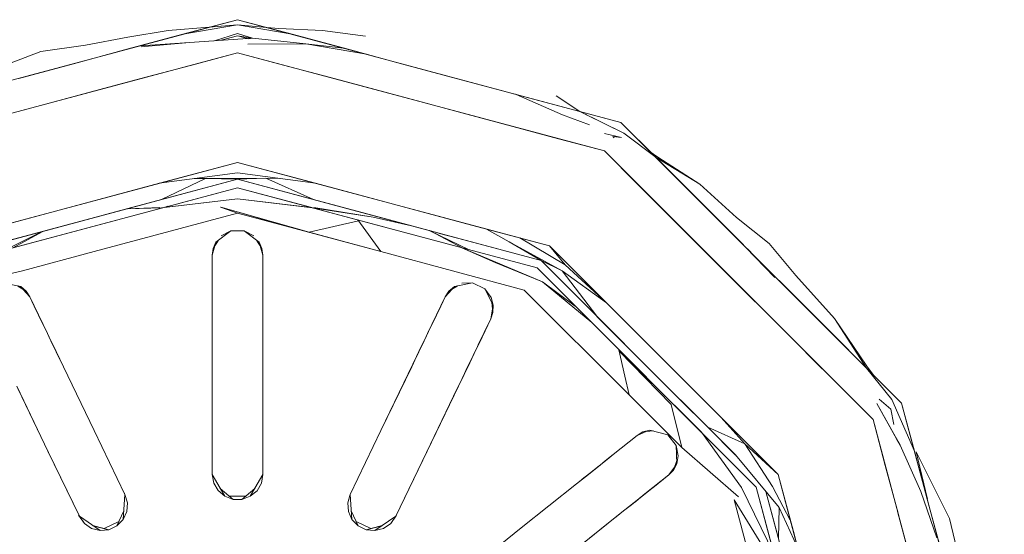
# Model space of a CAD drawing. Header units: millimetres. Extents: x 2 to 902, y -447 to 199.
# Tile 917 of 1056: x 69.4293 to 69.546, y 146.4544 to 146.5154. Entities that reach past the tile are written whole.
import ezdxf

# ---------------------------------------------------------------- set-up
doc = ezdxf.new("R2010")
doc.units = ezdxf.units.MM
doc.header["$MEASUREMENT"] = 0
doc.layers.add('IFC-Elemento de mobília-Contorno', color=152, linetype='Continuous', lineweight=5)

msp = doc.modelspace()

# ---------------------------------------------------------------- linework, layer by layer
at = {"layer": 'IFC-Elemento de mobília-Contorno', "color": 7, "lineweight": 5}
for p, q in [((69.40964, 146.50323), (69.45509, 146.51541)), ((69.40964, 146.50323), (69.45509, 146.51541)), ((69.44687, 146.51412), (69.45174, 146.51452)), ((69.4486, 146.51368), (69.45509, 146.51479)), ((69.44861, 146.51368), (69.45509, 146.51541)), ((69.44861, 146.51368), (69.45509, 146.51541)), ((69.45173, 146.51452), (69.45509, 146.51479)), ((69.45509, 146.51541), (69.46158, 146.51368)), ((69.45509, 146.51541), (69.50055, 146.50323)), ((69.45509, 146.51541), (69.46158, 146.51368)), ((69.45509, 146.51541), (69.50055, 146.50323)), ((69.45509, 146.51479), (69.46158, 146.51368)), ((69.45509, 146.51479), (69.45856, 146.51449)), ((69.45509, 146.51479), (69.46158, 146.51368)), ((69.45856, 146.51449), (69.45999, 146.51436)), ((69.43707, 146.5124), (69.4421, 146.51333)), ((69.4421, 146.51333), (69.44687, 146.51412)), ((69.44213, 146.51194), (69.44861, 146.51368)), ((69.44213, 146.51194), (69.44861, 146.51368)), ((69.45235, 146.51292), (69.45509, 146.51378)), ((69.45235, 146.51292), (69.45509, 146.51378)), ((69.45314, 146.51298), (69.45509, 146.5135)), ((69.45314, 146.51298), (69.45509, 146.5135)), ((69.45314, 146.51297), (69.45509, 146.5135)), ((69.45314, 146.51297), (69.45509, 146.5135)), ((69.45509, 146.51378), (69.45688, 146.51323)), ((69.45509, 146.51378), (69.45688, 146.51323)), ((69.45509, 146.5135), (69.45626, 146.51319)), ((69.45509, 146.5135), (69.45626, 146.51319)), ((69.45509, 146.5135), (69.45626, 146.51319)), ((69.45509, 146.5135), (69.45626, 146.51319)), ((69.45509, 146.5135), (69.45686, 146.51323)), ((69.45999, 146.51436), (69.46517, 146.51412)), ((69.46158, 146.51368), (69.46806, 146.51194)), ((69.46158, 146.51368), (69.46806, 146.51194)), ((69.46517, 146.51412), (69.47025, 146.51346)), ((69.43179, 146.51164), (69.43707, 146.5124)), ((69.44359, 146.51233), (69.4494, 146.51273)), ((69.44359, 146.51233), (69.4494, 146.51273)), ((69.44365, 146.51219), (69.4494, 146.51273)), ((69.44365, 146.51219), (69.4494, 146.51273)), ((69.4494, 146.51273), (69.45686, 146.51323)), ((69.4494, 146.51273), (69.45687, 146.51323)), ((69.45631, 146.51251), (69.46321, 146.51254)), ((69.45631, 146.51252), (69.46321, 146.51254)), ((69.45641, 146.51315), (69.45686, 146.51323)), ((69.45686, 146.51323), (69.46321, 146.51254)), ((69.45688, 146.51323), (69.46321, 146.51254)), ((69.46321, 146.51254), (69.47039, 146.51131)), ((69.46321, 146.51254), (69.46771, 146.51204)), ((69.46321, 146.51254), (69.47039, 146.51131)), ((69.46321, 146.51254), (69.46771, 146.51203)), ((69.4116, 146.49985), (69.45509, 146.5115)), ((69.4116, 146.49985), (69.45509, 146.5115)), ((69.42391, 146.50868), (69.43179, 146.51164)), ((69.43565, 146.5102), (69.44213, 146.51194)), ((69.43565, 146.5102), (69.44213, 146.51194)), ((69.44966, 146.51004), (69.45509, 146.5115)), ((69.44966, 146.51004), (69.45509, 146.5115)), ((69.45509, 146.5115), (69.49859, 146.49985)), ((69.45509, 146.5115), (69.46053, 146.51004)), ((69.45509, 146.5115), (69.49859, 146.49985)), ((69.45509, 146.5115), (69.46053, 146.51004)), ((69.46806, 146.51194), (69.47454, 146.5102)), ((69.46806, 146.51194), (69.47454, 146.5102)), ((69.42917, 146.50846), (69.43565, 146.5102)), ((69.42917, 146.50846), (69.43565, 146.5102)), ((69.44422, 146.50859), (69.44966, 146.51004)), ((69.44422, 146.50859), (69.44966, 146.51004)), ((69.46053, 146.51004), (69.46597, 146.50859)), ((69.46053, 146.51004), (69.46597, 146.50859)), ((69.47454, 146.5102), (69.48102, 146.50846)), ((69.47454, 146.5102), (69.48102, 146.50846)), ((69.43878, 146.50713), (69.44422, 146.50859)), ((69.43878, 146.50713), (69.44422, 146.50859)), ((69.46597, 146.50859), (69.47141, 146.50713)), ((69.46597, 146.50859), (69.47141, 146.50713)), ((69.48102, 146.50846), (69.4859, 146.50715)), ((69.48102, 146.50846), (69.4859, 146.50715)), ((69.43334, 146.50568), (69.43878, 146.50713)), ((69.43334, 146.50568), (69.43878, 146.50713)), ((69.47141, 146.50713), (69.47685, 146.50568)), ((69.47141, 146.50713), (69.47685, 146.50568)), ((69.4859, 146.50715), (69.49078, 146.50584)), ((69.4859, 146.50715), (69.49078, 146.50584)), ((69.48809, 146.50657), (69.48832, 146.50647)), ((69.48809, 146.50657), (69.48832, 146.50647)), ((69.48813, 146.50656), (69.49362, 146.50412)), ((69.48813, 146.50655), (69.49362, 146.50412)), ((69.49288, 146.50638), (69.49566, 146.50454)), ((69.4279, 146.50421), (69.43334, 146.50568)), ((69.4279, 146.50421), (69.43334, 146.50568)), ((69.47685, 146.50568), (69.48228, 146.50421)), ((69.47685, 146.50568), (69.48228, 146.50421)), ((69.49078, 146.50584), (69.49566, 146.50454)), ((69.49078, 146.50584), (69.49566, 146.50454)), ((69.48228, 146.50421), (69.48772, 146.50276)), ((69.48228, 146.50421), (69.48772, 146.50276)), ((69.49362, 146.50412), (69.49681, 146.50295)), ((69.49362, 146.50412), (69.49681, 146.50295)), ((69.49566, 146.50454), (69.50091, 146.50195)), ((69.49566, 146.50454), (69.49647, 146.50412)), ((69.49566, 146.50454), (69.50055, 146.50323)), ((69.49566, 146.50454), (69.50091, 146.50195)), ((69.49566, 146.50454), (69.49647, 146.50412)), ((69.49566, 146.50454), (69.50055, 146.50323)), ((69.49633, 146.5042), (69.49647, 146.50412)), ((69.49633, 146.5042), (69.49647, 146.50412)), ((69.49647, 146.50412), (69.50091, 146.50195)), ((69.49647, 146.50412), (69.50091, 146.50195)), ((69.48772, 146.50276), (69.49316, 146.5013)), ((69.48772, 146.50276), (69.49316, 146.5013)), ((69.50055, 146.50323), (69.50471, 146.49907)), ((69.50055, 146.50323), (69.53382, 146.46996)), ((69.50055, 146.50323), (69.50471, 146.49907)), ((69.50055, 146.50323), (69.53382, 146.46996)), ((69.49859, 146.50194), (69.50061, 146.50144)), ((69.49859, 146.50194), (69.50061, 146.50144)), ((69.50091, 146.50195), (69.50471, 146.49907)), ((69.50091, 146.50195), (69.50471, 146.49907)), ((69.49316, 146.5013), (69.49859, 146.49985)), ((69.49316, 146.5013), (69.49859, 146.49985)), ((69.49959, 146.50158), (69.50061, 146.50144)), ((69.49959, 146.50158), (69.50061, 146.50144)), ((69.49959, 146.50158), (69.49975, 146.50142)), ((69.49859, 146.49985), (69.50257, 146.49586)), ((69.49859, 146.49985), (69.53044, 146.468)), ((69.49859, 146.49985), (69.53044, 146.468)), ((69.49859, 146.49985), (69.50257, 146.49586)), ((69.50401, 146.49976), (69.50494, 146.49911)), ((69.4181, 146.48859), (69.45509, 146.4985)), ((69.44584, 146.49602), (69.45509, 146.4985)), ((69.44584, 146.49602), (69.45509, 146.4985)), ((69.44769, 146.49652), (69.45509, 146.4985)), ((69.45509, 146.4985), (69.46435, 146.49602)), ((69.45509, 146.4985), (69.49209, 146.48859)), ((69.45509, 146.4985), (69.46435, 146.49602)), ((69.45509, 146.4985), (69.49209, 146.48859)), ((69.50471, 146.49907), (69.50991, 146.49593)), ((69.50471, 146.49907), (69.50887, 146.49492)), ((69.50471, 146.49907), (69.50991, 146.49593)), ((69.50471, 146.49907), (69.50887, 146.49492)), ((69.50494, 146.49911), (69.50991, 146.49593)), ((69.44582, 146.49602), (69.45509, 146.49725)), ((69.44582, 146.49602), (69.45509, 146.49725)), ((69.45509, 146.49725), (69.46435, 146.49602)), ((69.45509, 146.49725), (69.46435, 146.49602)), ((69.4181, 146.48859), (69.44769, 146.49652)), ((69.4366, 146.49355), (69.44584, 146.49602)), ((69.4366, 146.49355), (69.44584, 146.49602)), ((69.44143, 146.49285), (69.45509, 146.4965)), ((69.44143, 146.49285), (69.45509, 146.4965)), ((69.44609, 146.49409), (69.45128, 146.4966)), ((69.44609, 146.49409), (69.45509, 146.4965)), ((69.44609, 146.49409), (69.45509, 146.4965)), ((69.44995, 146.49657), (69.45128, 146.4966)), ((69.44995, 146.49657), (69.45128, 146.4966)), ((69.45128, 146.4966), (69.45843, 146.49663)), ((69.45128, 146.4966), (69.45843, 146.49663)), ((69.45128, 146.4966), (69.45509, 146.4965)), ((69.45128, 146.4966), (69.45509, 146.4965)), ((69.45509, 146.4965), (69.45843, 146.49663)), ((69.45509, 146.4965), (69.45843, 146.49663)), ((69.45509, 146.4965), (69.46876, 146.49285)), ((69.45509, 146.4965), (69.4641, 146.49409)), ((69.45509, 146.4965), (69.46876, 146.49285)), ((69.45509, 146.4965), (69.4641, 146.49409)), ((69.45843, 146.49663), (69.46012, 146.49659)), ((69.45843, 146.49663), (69.46012, 146.49658)), ((69.45843, 146.49663), (69.4641, 146.49409)), ((69.46435, 146.49602), (69.47359, 146.49355)), ((69.46435, 146.49602), (69.47359, 146.49355)), ((69.50257, 146.49586), (69.50656, 146.49189)), ((69.50257, 146.49586), (69.50656, 146.49189)), ((69.50991, 146.49593), (69.51425, 146.49196)), ((69.41959, 146.48599), (69.45509, 146.4955)), ((69.41959, 146.48599), (69.45509, 146.4955)), ((69.44622, 146.49312), (69.45509, 146.4955)), ((69.44622, 146.49312), (69.45509, 146.4955)), ((69.45509, 146.4955), (69.46389, 146.49314)), ((69.45509, 146.4955), (69.4906, 146.48599)), ((69.45509, 146.4955), (69.46397, 146.49312)), ((69.45509, 146.4955), (69.4906, 146.48599)), ((69.50887, 146.49492), (69.51303, 146.49076)), ((69.50887, 146.49492), (69.51303, 146.49076)), ((69.42734, 146.49107), (69.4366, 146.49355)), ((69.42734, 146.49107), (69.4366, 146.49355)), ((69.43709, 146.49168), (69.44609, 146.49409)), ((69.43709, 146.49168), (69.44609, 146.49409)), ((69.44606, 146.4931), (69.45509, 146.49417)), ((69.44641, 146.49314), (69.45509, 146.49417)), ((69.45509, 146.49417), (69.46378, 146.49314)), ((69.45509, 146.49417), (69.46397, 146.49312)), ((69.4641, 146.49409), (69.4731, 146.49168)), ((69.4641, 146.49409), (69.4731, 146.49168)), ((69.46598, 146.49359), (69.49109, 146.48686)), ((69.46598, 146.49359), (69.49109, 146.48686)), ((69.47359, 146.49355), (69.48285, 146.49107)), ((69.47359, 146.49355), (69.48285, 146.49107)), ((69.4191, 146.48686), (69.4431, 146.49329)), ((69.4191, 146.48686), (69.4431, 146.49329)), ((69.4191, 146.48686), (69.44143, 146.49285)), ((69.4191, 146.48686), (69.44143, 146.49285)), ((69.43734, 146.49075), (69.44653, 146.4932)), ((69.43734, 146.49075), (69.44622, 146.49312)), ((69.4381, 146.48793), (69.45509, 146.49248)), ((69.4381, 146.48793), (69.45509, 146.49248)), ((69.44199, 146.49299), (69.44622, 146.49312)), ((69.44203, 146.493), (69.44587, 146.49314)), ((69.44612, 146.49312), (69.44622, 146.49312)), ((69.44649, 146.4932), (69.44653, 146.4932)), ((69.44649, 146.4932), (69.44653, 146.4932)), ((69.44651, 146.4932), (69.44682, 146.49329)), ((69.44651, 146.4932), (69.44682, 146.49329)), ((69.45307, 146.49319), (69.45509, 146.49248)), ((69.45312, 146.49317), (69.46359, 146.49021)), ((69.45312, 146.49317), (69.46364, 146.4902)), ((69.4532, 146.49314), (69.45509, 146.49248)), ((69.45509, 146.49248), (69.47209, 146.48793)), ((69.45509, 146.49248), (69.46359, 146.49021)), ((69.45509, 146.49248), (69.47209, 146.48793)), ((69.45509, 146.49248), (69.46359, 146.49021)), ((69.46366, 146.4932), (69.46369, 146.4932)), ((69.46366, 146.4932), (69.47285, 146.49075)), ((69.46366, 146.4932), (69.46369, 146.4932)), ((69.46397, 146.49312), (69.47285, 146.49075)), ((69.46397, 146.49312), (69.47117, 146.49199)), ((69.46413, 146.49315), (69.47117, 146.49199)), ((69.46876, 146.49285), (69.49109, 146.48686)), ((69.46876, 146.49285), (69.49109, 146.48686)), ((69.4191, 146.48686), (69.43709, 146.49168)), ((69.4281, 146.48927), (69.43709, 146.49168)), ((69.4281, 146.48927), (69.43709, 146.49168)), ((69.46359, 146.49021), (69.46945, 146.49157)), ((69.46937, 146.49167), (69.47209, 146.48793)), ((69.47117, 146.49199), (69.47573, 146.49098)), ((69.47117, 146.49199), (69.47573, 146.49097)), ((69.4731, 146.49168), (69.48209, 146.48927)), ((69.4731, 146.49168), (69.48209, 146.48927)), ((69.50656, 146.49189), (69.51054, 146.4879)), ((69.50656, 146.49189), (69.51054, 146.4879)), ((69.51425, 146.49196), (69.51814, 146.48889)), ((69.42749, 146.4881), (69.43186, 146.49028)), ((69.42847, 146.48836), (69.43734, 146.49075)), ((69.42847, 146.48836), (69.43734, 146.49075)), ((69.42847, 146.48836), (69.43201, 146.49032)), ((69.45253, 146.48906), (69.45429, 146.49039)), ((69.45253, 146.48906), (69.45429, 146.49039)), ((69.45316, 146.4898), (69.45429, 146.49039)), ((69.45316, 146.4898), (69.45429, 146.49039)), ((69.45429, 146.49039), (69.4559, 146.49039)), ((69.4559, 146.49039), (69.45766, 146.48906)), ((69.4559, 146.49039), (69.45703, 146.4898)), ((69.4559, 146.49039), (69.45703, 146.4898)), ((69.4559, 146.49039), (69.45766, 146.48906)), ((69.46359, 146.49021), (69.47209, 146.48793)), ((69.46359, 146.49021), (69.47209, 146.48793)), ((69.47285, 146.49075), (69.48172, 146.48836)), ((69.47285, 146.49075), (69.48172, 146.48836)), ((69.47785, 146.49041), (69.48172, 146.48836)), ((69.4779, 146.49039), (69.48249, 146.48816)), ((69.47905, 146.49008), (69.48209, 146.48927)), ((69.48285, 146.49107), (69.49209, 146.48859)), ((69.48285, 146.49107), (69.49209, 146.48859)), ((69.48461, 146.49059), (69.4873, 146.48909)), ((69.51303, 146.49076), (69.51719, 146.4866)), ((69.51303, 146.49076), (69.51719, 146.4866)), ((69.4522, 146.48829), (69.45284, 146.48929)), ((69.4522, 146.48829), (69.45284, 146.48929)), ((69.4522, 146.48829), (69.45253, 146.48906)), ((69.4522, 146.48829), (69.45253, 146.48906)), ((69.45735, 146.48929), (69.45799, 146.48829)), ((69.45735, 146.48929), (69.45799, 146.48829)), ((69.45766, 146.48906), (69.45799, 146.48829)), ((69.45766, 146.48906), (69.45799, 146.48829)), ((69.48209, 146.48927), (69.49109, 146.48686)), ((69.48209, 146.48927), (69.49109, 146.48686)), ((69.48209, 146.48927), (69.49109, 146.48686)), ((69.4873, 146.48909), (69.49109, 146.48686)), ((69.4873, 146.48909), (69.49358, 146.48566)), ((69.4873, 146.48909), (69.49358, 146.48566)), ((69.4873, 146.48909), (69.49109, 146.48686)), ((69.48855, 146.48954), (69.49393, 146.48634)), ((69.48855, 146.48954), (69.49393, 146.48634)), ((69.51814, 146.48889), (69.52129, 146.48507)), ((69.4296, 146.48566), (69.4381, 146.48793)), ((69.4296, 146.48566), (69.4381, 146.48793)), ((69.45209, 146.4875), (69.4524, 146.48861)), ((69.45209, 146.4875), (69.4524, 146.48861)), ((69.45209, 146.4875), (69.4522, 146.48829)), ((69.45209, 146.4875), (69.4522, 146.48829)), ((69.45779, 146.48861), (69.4581, 146.4875)), ((69.45779, 146.48861), (69.4581, 146.4875)), ((69.45799, 146.48829), (69.4581, 146.4875)), ((69.45799, 146.48829), (69.4581, 146.4875)), ((69.47209, 146.48793), (69.48059, 146.48566)), ((69.47209, 146.48793), (69.48059, 146.48566)), ((69.48168, 146.48837), (69.49126, 146.48433)), ((69.48168, 146.48837), (69.49126, 146.48433)), ((69.48169, 146.48837), (69.48564, 146.48663)), ((69.48169, 146.48837), (69.48564, 146.48663)), ((69.48172, 146.48836), (69.4906, 146.48599)), ((69.48172, 146.48836), (69.4906, 146.48599)), ((69.49209, 146.48859), (69.51918, 146.4615)), ((69.49209, 146.48859), (69.49887, 146.48182)), ((69.49209, 146.48859), (69.51918, 146.4615)), ((69.49209, 146.48859), (69.49887, 146.48182)), ((69.49209, 146.48859), (69.49393, 146.48634)), ((69.51054, 146.4879), (69.51452, 146.48392)), ((69.51054, 146.4879), (69.51452, 146.48392)), ((69.51533, 146.48845), (69.5188, 146.48486)), ((69.51554, 146.48824), (69.5188, 146.48486)), ((69.45209, 146.48266), (69.45209, 146.4875)), ((69.45209, 146.48508), (69.45209, 146.4875)), ((69.45209, 146.48508), (69.45209, 146.4875)), ((69.45209, 146.48266), (69.45209, 146.4875)), ((69.4581, 146.48266), (69.4581, 146.4875)), ((69.4581, 146.48508), (69.4581, 146.4875)), ((69.4581, 146.48508), (69.4581, 146.4875)), ((69.4581, 146.48266), (69.4581, 146.4875)), ((69.48451, 146.48718), (69.48564, 146.48663)), ((69.48451, 146.48718), (69.48564, 146.48663)), ((69.48564, 146.48663), (69.49126, 146.48433)), ((69.48564, 146.48663), (69.49126, 146.48433)), ((69.49109, 146.48686), (69.49358, 146.48566)), ((69.49109, 146.48686), (69.50427, 146.47368)), ((69.49109, 146.48686), (69.49769, 146.48027)), ((69.49109, 146.48686), (69.49358, 146.48566)), ((69.49109, 146.48686), (69.50427, 146.47368)), ((69.49109, 146.48686), (69.49769, 146.48027)), ((69.51719, 146.4866), (69.52135, 146.48244)), ((69.51719, 146.4866), (69.52135, 146.48244)), ((69.41958, 146.48325), (69.4296, 146.48566)), ((69.41958, 146.48325), (69.4296, 146.48566)), ((69.48059, 146.48566), (69.48909, 146.48337)), ((69.48059, 146.48566), (69.48909, 146.48337)), ((69.4906, 146.48599), (69.51658, 146.46)), ((69.4906, 146.48599), (69.51658, 146.46)), ((69.49358, 146.48566), (69.49885, 146.48183)), ((69.49358, 146.48566), (69.4977, 146.48026)), ((69.49393, 146.48634), (69.49887, 146.48182)), ((69.49393, 146.48634), (69.49887, 146.48182)), ((69.42723, 146.48421), (69.42939, 146.48377)), ((69.42723, 146.48421), (69.42939, 146.48377)), ((69.4808, 146.48377), (69.48295, 146.48421)), ((69.4808, 146.48377), (69.48295, 146.48421)), ((69.48168, 146.48417), (69.48295, 146.48421)), ((69.48295, 146.48421), (69.48441, 146.48351)), ((69.48295, 146.48421), (69.48441, 146.48351)), ((69.49126, 146.48433), (69.49709, 146.4795)), ((69.49126, 146.48433), (69.49709, 146.4795)), ((69.49126, 146.48433), (69.49511, 146.48147)), ((69.52129, 146.48507), (69.52588, 146.48001)), ((69.42903, 146.48385), (69.43003, 146.48323)), ((69.42903, 146.48384), (69.43003, 146.48323)), ((69.42939, 146.48377), (69.43003, 146.48323)), ((69.42939, 146.48377), (69.43003, 146.48323)), ((69.42969, 146.48343), (69.43046, 146.48256)), ((69.42969, 146.48343), (69.43046, 146.48256)), ((69.43003, 146.48323), (69.43046, 146.48256)), ((69.43003, 146.48323), (69.43046, 146.48256)), ((69.45209, 146.48171), (69.45209, 146.48295)), ((69.45209, 146.48171), (69.45209, 146.48295)), ((69.47973, 146.48256), (69.4805, 146.48343)), ((69.47973, 146.48256), (69.4805, 146.48343)), ((69.47973, 146.48256), (69.48016, 146.48323)), ((69.47973, 146.48256), (69.48016, 146.48323)), ((69.48016, 146.48323), (69.48116, 146.48385)), ((69.48016, 146.48323), (69.48116, 146.48384)), ((69.48016, 146.48323), (69.4808, 146.48377)), ((69.48016, 146.48323), (69.4808, 146.48377)), ((69.48441, 146.48352), (69.48541, 146.48156)), ((69.48441, 146.48352), (69.48541, 146.48156)), ((69.48441, 146.48351), (69.48517, 146.48249)), ((69.48441, 146.48351), (69.48517, 146.48249)), ((69.48909, 146.48337), (69.50153, 146.47093)), ((69.48909, 146.48337), (69.50153, 146.47093)), ((69.51452, 146.48392), (69.5185, 146.47995)), ((69.51452, 146.48392), (69.5185, 146.47995)), ((69.43046, 146.48256), (69.43151, 146.48038)), ((69.43046, 146.48256), (69.43256, 146.4782)), ((69.43046, 146.48256), (69.43158, 146.48024)), ((69.43046, 146.48256), (69.43124, 146.48094)), ((69.43046, 146.48256), (69.43256, 146.4782)), ((69.43046, 146.48256), (69.43151, 146.48038)), ((69.43046, 146.48256), (69.43244, 146.47846)), ((69.43046, 146.48256), (69.43158, 146.48024)), ((69.43046, 146.48256), (69.43124, 146.48094)), ((69.45209, 146.48187), (69.45209, 146.48266)), ((69.45209, 146.48187), (69.45209, 146.48266)), ((69.45209, 146.48085), (69.45209, 146.48187)), ((69.45209, 146.48085), (69.45209, 146.48187)), ((69.4581, 146.48187), (69.4581, 146.48266)), ((69.4581, 146.48187), (69.4581, 146.48266)), ((69.4581, 146.48085), (69.4581, 146.48187)), ((69.4581, 146.48085), (69.4581, 146.48187)), ((69.47762, 146.4782), (69.47973, 146.48256)), ((69.47762, 146.4782), (69.47973, 146.48256)), ((69.47816, 146.47932), (69.47973, 146.48256)), ((69.47816, 146.47932), (69.47973, 146.48256)), ((69.47868, 146.48038), (69.47973, 146.48256)), ((69.47868, 146.48038), (69.47973, 146.48256)), ((69.47895, 146.48094), (69.47973, 146.48256)), ((69.47895, 146.48094), (69.47973, 146.48256)), ((69.48517, 146.48249), (69.48541, 146.48156)), ((69.48517, 146.48249), (69.48541, 146.48156)), ((69.48523, 146.48191), (69.48538, 146.48071)), ((69.48523, 146.48191), (69.48538, 146.48071)), ((69.49887, 146.48182), (69.50564, 146.47504)), ((69.49887, 146.48182), (69.50564, 146.47504)), ((69.52135, 146.48244), (69.5255, 146.47828)), ((69.52135, 146.48244), (69.5255, 146.47828)), ((69.45209, 146.48025), (69.45209, 146.48171)), ((69.45209, 146.48025), (69.45209, 146.48171)), ((69.45209, 146.47965), (69.45209, 146.48085)), ((69.45209, 146.47965), (69.45209, 146.48085)), ((69.4581, 146.47964), (69.4581, 146.48085)), ((69.4581, 146.47964), (69.4581, 146.48085)), ((69.48513, 146.47996), (69.48533, 146.48109)), ((69.48513, 146.47996), (69.48533, 146.48109)), ((69.48513, 146.47996), (69.48538, 146.48071)), ((69.48513, 146.47996), (69.48538, 146.48071)), ((69.48538, 146.48071), (69.48541, 146.48156)), ((69.48538, 146.48071), (69.48541, 146.48156)), ((69.43151, 146.48038), (69.43256, 146.4782)), ((69.43151, 146.48038), (69.43256, 146.4782)), ((69.45209, 146.47864), (69.45209, 146.48025)), ((69.45209, 146.47864), (69.45209, 146.48025)), ((69.45209, 146.47831), (69.45209, 146.47965)), ((69.45209, 146.47831), (69.45209, 146.47965)), ((69.4581, 146.47831), (69.4581, 146.47964)), ((69.4581, 146.47831), (69.4581, 146.47964)), ((69.47762, 146.4782), (69.47868, 146.48038)), ((69.47762, 146.4782), (69.47868, 146.48038)), ((69.48303, 146.4756), (69.48513, 146.47996)), ((69.48303, 146.4756), (69.48513, 146.47996)), ((69.4837, 146.47699), (69.48513, 146.47996)), ((69.4837, 146.47699), (69.48513, 146.47996)), ((69.48408, 146.47778), (69.48513, 146.47996)), ((69.48408, 146.47778), (69.48513, 146.47996)), ((69.48435, 146.47834), (69.48513, 146.47996)), ((69.48435, 146.47834), (69.48513, 146.47996)), ((69.49709, 146.4795), (69.50359, 146.47299)), ((69.49709, 146.4795), (69.50359, 146.47299)), ((69.4974, 146.48055), (69.49769, 146.48027)), ((69.49769, 146.48027), (69.50427, 146.47368)), ((69.49769, 146.48027), (69.50427, 146.47368)), ((69.52588, 146.48001), (69.52966, 146.47412)), ((69.52588, 146.48001), (69.5297, 146.47435)), ((69.52588, 146.48001), (69.52966, 146.47412)), ((69.43236, 146.47862), (69.43244, 146.47846)), ((69.43236, 146.47862), (69.43244, 146.47846)), ((69.43244, 146.47846), (69.43256, 146.4782)), ((69.43244, 146.47846), (69.43256, 146.4782)), ((69.45209, 146.47007), (69.45209, 146.47864)), ((69.45209, 146.47007), (69.45209, 146.47864)), ((69.45209, 146.46991), (69.45209, 146.47831)), ((69.45209, 146.46991), (69.45209, 146.47831)), ((69.4581, 146.46991), (69.4581, 146.47831)), ((69.4581, 146.46991), (69.4581, 146.47831)), ((69.47722, 146.47735), (69.47775, 146.47846)), ((69.47722, 146.47735), (69.47775, 146.47846)), ((69.47728, 146.47749), (69.47775, 146.47846)), ((69.47762, 146.4782), (69.47816, 146.47932)), ((69.47785, 146.47868), (69.47816, 146.47932)), ((69.47785, 146.47868), (69.47816, 146.47932)), ((69.48364, 146.47686), (69.48435, 146.47834)), ((69.48364, 146.47686), (69.48435, 146.47834)), ((69.5255, 146.47828), (69.52966, 146.47412)), ((69.5255, 146.47828), (69.52966, 146.47412)), ((69.43256, 146.4782), (69.4329, 146.47749)), ((69.43256, 146.4782), (69.4329, 146.47749)), ((69.4326, 146.47813), (69.43297, 146.47735)), ((69.4326, 146.47813), (69.43297, 146.47735)), ((69.4329, 146.47749), (69.43335, 146.47658)), ((69.4329, 146.47749), (69.43335, 146.47658)), ((69.43297, 146.47735), (69.43362, 146.47601)), ((69.43297, 146.47735), (69.43387, 146.47549)), ((69.43297, 146.47735), (69.43361, 146.47604)), ((69.47658, 146.47603), (69.47722, 146.47735)), ((69.47658, 146.47603), (69.47722, 146.47735)), ((69.47684, 146.47658), (69.47742, 146.47778)), ((69.47684, 146.47658), (69.47728, 146.47749)), ((69.47728, 146.47749), (69.47762, 146.4782)), ((69.47728, 146.47749), (69.47762, 146.4782)), ((69.48303, 146.4756), (69.48408, 146.47778)), ((69.48303, 146.4756), (69.48408, 146.47778)), ((69.43335, 146.47658), (69.43387, 146.47549)), ((69.43335, 146.47658), (69.43387, 146.47549)), ((69.43359, 146.47608), (69.434, 146.47521)), ((69.4336, 146.47606), (69.43445, 146.47428)), ((69.43361, 146.47604), (69.434, 146.47521)), ((69.43361, 146.47604), (69.43387, 146.47549)), ((69.47588, 146.47457), (69.47658, 146.47603)), ((69.47588, 146.47457), (69.47658, 146.47603)), ((69.47632, 146.47549), (69.47684, 146.47658)), ((69.47632, 146.47549), (69.47684, 146.47658)), ((69.48316, 146.47586), (69.48327, 146.47609)), ((69.48316, 146.47586), (69.48327, 146.47608)), ((69.48316, 146.47586), (69.48322, 146.476)), ((69.50031, 146.47627), (69.50103, 146.47314)), ((69.50035, 146.4761), (69.50651, 146.46979)), ((69.52248, 146.47596), (69.52646, 146.47199)), ((69.52248, 146.47596), (69.52646, 146.47199)), ((69.43387, 146.47549), (69.43445, 146.47428)), ((69.43387, 146.47549), (69.43445, 146.47428)), ((69.47574, 146.47428), (69.47632, 146.47549)), ((69.47574, 146.47428), (69.47632, 146.47549)), ((69.48172, 146.47288), (69.48262, 146.47475)), ((69.48207, 146.47361), (69.48262, 146.47475)), ((69.48207, 146.47361), (69.48262, 146.47475)), ((69.48218, 146.47383), (69.48269, 146.47489)), ((69.48225, 146.47397), (69.48269, 146.47489)), ((69.48262, 146.47475), (69.48316, 146.47586)), ((69.48262, 146.47475), (69.48316, 146.47586)), ((69.48269, 146.47489), (69.48303, 146.4756)), ((69.48269, 146.47489), (69.48303, 146.4756)), ((69.48303, 146.4756), (69.48316, 146.47586)), ((69.4831, 146.47573), (69.48316, 146.47586)), ((69.50564, 146.47504), (69.51241, 146.46828)), ((69.50564, 146.47504), (69.51241, 146.46828)), ((69.43445, 146.47428), (69.4381, 146.46671)), ((69.43445, 146.47428), (69.4381, 146.46671)), ((69.47209, 146.46671), (69.47588, 146.47457)), ((69.47209, 146.46671), (69.47574, 146.47428)), ((69.47209, 146.46671), (69.47574, 146.47428)), ((69.47507, 146.47288), (69.47588, 146.47457)), ((69.47507, 146.47288), (69.47588, 146.47457)), ((69.48172, 146.47288), (69.48225, 146.47397)), ((69.48172, 146.47288), (69.48225, 146.47397)), ((69.48202, 146.47349), (69.48208, 146.47364)), ((69.50427, 146.47368), (69.51414, 146.46381)), ((69.50427, 146.47368), (69.51086, 146.46709)), ((69.50427, 146.47368), (69.51414, 146.46381)), ((69.50427, 146.47368), (69.51086, 146.46709)), ((69.52966, 146.47412), (69.53266, 146.47038)), ((69.52966, 146.47412), (69.53382, 146.46996)), ((69.52966, 146.47412), (69.53266, 146.47038)), ((69.52966, 146.47412), (69.53382, 146.46996)), ((69.5297, 146.47435), (69.53049, 146.47329)), ((69.48115, 146.47168), (69.4818, 146.47305)), ((69.48115, 146.47168), (69.4818, 146.47305)), ((69.48128, 146.47198), (69.48195, 146.47336)), ((69.48128, 146.47198), (69.48195, 146.47336)), ((69.50103, 146.47314), (69.50153, 146.47093)), ((69.50359, 146.47299), (69.51009, 146.4665)), ((69.50359, 146.47299), (69.51009, 146.4665)), ((69.42891, 146.47198), (69.43262, 146.46425)), ((69.42891, 146.47198), (69.43262, 146.46425)), ((69.42904, 146.47168), (69.43269, 146.46411)), ((69.42904, 146.47168), (69.43269, 146.46411)), ((69.4775, 146.46411), (69.48115, 146.47168)), ((69.4775, 146.46411), (69.48115, 146.47168)), ((69.47757, 146.46425), (69.48128, 146.47198)), ((69.47757, 146.46425), (69.48128, 146.47198)), ((69.52646, 146.47199), (69.53044, 146.468)), ((69.52646, 146.47199), (69.53044, 146.468)), ((69.45209, 146.4615), (69.45209, 146.47007)), ((69.45209, 146.4615), (69.45209, 146.47007)), ((69.50153, 146.47093), (69.50775, 146.46471)), ((69.50153, 146.47093), (69.50775, 146.46471)), ((69.53117, 146.47043), (69.53256, 146.46923)), ((69.53117, 146.47043), (69.53256, 146.46923)), ((69.53266, 146.47038), (69.53535, 146.46427)), ((69.53266, 146.47038), (69.53535, 146.46427)), ((69.45209, 146.4615), (69.45209, 146.46991)), ((69.45209, 146.4615), (69.45209, 146.46991)), ((69.4581, 146.4615), (69.4581, 146.46991)), ((69.4581, 146.4615), (69.4581, 146.46991)), ((69.50651, 146.46979), (69.50775, 146.46471)), ((69.53088, 146.4699), (69.53323, 146.46573)), ((69.53088, 146.4699), (69.53366, 146.46496)), ((69.53256, 146.46923), (69.5329, 146.46743)), ((69.53256, 146.46923), (69.5329, 146.46743)), ((69.53382, 146.46996), (69.53535, 146.46427)), ((69.53382, 146.46996), (69.546, 146.42451)), ((69.53382, 146.46996), (69.53535, 146.46427)), ((69.53382, 146.46996), (69.546, 146.42451)), ((69.51241, 146.46828), (69.51523, 146.46515)), ((69.51241, 146.46828), (69.51918, 146.4615)), ((69.51241, 146.46828), (69.51523, 146.46515)), ((69.51241, 146.46828), (69.51918, 146.4615)), ((69.53044, 146.468), (69.54209, 146.42451)), ((69.53044, 146.468), (69.53189, 146.46256)), ((69.53044, 146.468), (69.54209, 146.42451)), ((69.53044, 146.468), (69.53189, 146.46256)), ((69.4381, 146.46671), (69.44174, 146.45913)), ((69.4381, 146.46671), (69.44174, 146.45913)), ((69.46845, 146.45913), (69.47209, 146.46671)), ((69.46845, 146.45913), (69.47209, 146.46671)), ((69.50248, 146.46613), (69.50353, 146.46658)), ((69.50248, 146.46613), (69.50353, 146.46658)), ((69.50315, 146.46654), (69.50397, 146.46676)), ((69.50315, 146.46654), (69.50397, 146.46676)), ((69.50315, 146.46654), (69.50436, 146.46666)), ((69.50315, 146.46654), (69.50436, 146.46666)), ((69.50397, 146.46676), (69.5061, 146.46621)), ((69.50397, 146.46676), (69.5061, 146.46621)), ((69.51085, 146.46709), (69.51523, 146.46515)), ((69.51086, 146.46709), (69.51415, 146.46379)), ((69.51086, 146.46709), (69.51415, 146.46379)), ((69.49869, 146.46311), (69.50248, 146.46613)), ((69.49869, 146.46311), (69.50248, 146.46613)), ((69.50059, 146.46461), (69.50248, 146.46613)), ((69.50059, 146.46461), (69.50248, 146.46613)), ((69.50248, 146.46613), (69.50315, 146.46654)), ((69.50248, 146.46613), (69.50315, 146.46654)), ((69.5061, 146.46621), (69.50649, 146.46573)), ((69.50611, 146.46621), (69.50711, 146.46495)), ((69.50611, 146.46621), (69.50711, 146.46495)), ((69.51009, 146.4665), (69.51483, 146.45996)), ((69.51009, 146.4665), (69.51483, 146.45996)), ((69.53323, 146.46573), (69.53366, 146.46496)), ((69.43262, 146.46425), (69.43634, 146.45654)), ((69.43262, 146.46425), (69.43634, 146.45654)), ((69.47385, 146.45654), (69.47757, 146.46425)), ((69.47385, 146.45654), (69.47757, 146.46425)), ((69.49869, 146.46311), (69.50059, 146.46461)), ((69.49869, 146.46311), (69.50059, 146.46461)), ((69.50711, 146.46496), (69.50717, 146.46275)), ((69.50711, 146.46496), (69.50717, 146.46275)), ((69.50711, 146.46495), (69.50735, 146.46371)), ((69.50711, 146.46495), (69.50735, 146.46371)), ((69.50775, 146.46471), (69.51449, 146.45885)), ((69.50775, 146.46471), (69.51449, 146.45885)), ((69.51523, 146.46515), (69.51918, 146.4615)), ((69.51523, 146.46515), (69.51851, 146.46006)), ((69.51523, 146.46515), (69.51918, 146.4615)), ((69.53366, 146.46496), (69.53612, 146.45948)), ((69.53366, 146.46496), (69.53612, 146.45948)), ((69.53535, 146.46427), (69.53687, 146.45859)), ((69.53535, 146.46427), (69.53687, 146.45859)), ((69.43269, 146.46411), (69.43634, 146.45654)), ((69.43269, 146.46411), (69.43626, 146.4567)), ((69.47385, 146.45654), (69.4775, 146.46411)), ((69.47385, 146.45654), (69.4775, 146.46411)), ((69.49795, 146.46251), (69.49892, 146.46329)), ((69.49795, 146.46251), (69.49892, 146.46329)), ((69.49808, 146.46262), (69.49869, 146.46311)), ((69.49808, 146.46262), (69.49869, 146.46311)), ((69.49892, 146.46329), (69.49964, 146.46387)), ((69.49892, 146.46329), (69.49964, 146.46386)), ((69.50677, 146.46201), (69.50716, 146.46315)), ((69.50677, 146.46201), (69.50716, 146.46315)), ((69.50717, 146.46275), (69.50735, 146.46371)), ((69.50717, 146.46275), (69.50735, 146.46371)), ((69.51413, 146.46382), (69.5193, 146.45757)), ((69.51413, 146.46382), (69.5193, 146.45757)), ((69.53557, 146.46418), (69.5395, 146.45627)), ((69.53557, 146.46418), (69.53688, 146.45856)), ((69.49529, 146.46039), (69.49795, 146.46251)), ((69.49634, 146.46123), (69.49728, 146.46199)), ((69.49634, 146.46123), (69.49728, 146.46199)), ((69.49681, 146.46161), (69.49795, 146.46251)), ((69.49681, 146.46161), (69.49795, 146.46251)), ((69.49728, 146.46199), (69.49808, 146.46262)), ((69.49728, 146.46199), (69.49808, 146.46262)), ((69.50622, 146.46144), (69.50689, 146.46237)), ((69.50622, 146.46144), (69.50689, 146.46237)), ((69.50622, 146.46144), (69.50677, 146.46201)), ((69.50622, 146.46144), (69.50677, 146.46201)), ((69.50677, 146.46201), (69.50717, 146.46275)), ((69.50677, 146.46201), (69.50717, 146.46275)), ((69.53189, 146.46256), (69.53341, 146.45693)), ((69.53189, 146.46256), (69.53341, 146.45693)), ((69.45209, 146.4615), (69.45227, 146.46049)), ((69.45209, 146.4615), (69.45358, 146.45891)), ((69.45209, 146.4615), (69.45227, 146.46049)), ((69.45209, 146.4615), (69.45227, 146.46049)), ((69.45209, 146.4615), (69.45358, 146.45891)), ((69.45661, 146.45891), (69.4581, 146.4615)), ((69.45661, 146.45891), (69.4581, 146.4615)), ((69.45792, 146.46049), (69.4581, 146.4615)), ((69.45792, 146.46049), (69.4581, 146.4615)), ((69.49529, 146.46039), (69.49681, 146.46161)), ((69.49529, 146.46039), (69.49634, 146.46123)), ((69.49529, 146.46039), (69.49634, 146.46123)), ((69.49597, 146.46093), (69.49681, 146.46161)), ((69.49597, 146.46093), (69.49681, 146.46161)), ((69.50243, 146.45841), (69.50622, 146.46144)), ((69.50243, 146.45841), (69.50622, 146.46144)), ((69.5034, 146.45919), (69.50622, 146.46144)), ((69.5034, 146.45919), (69.50622, 146.46144)), ((69.50433, 146.45993), (69.50622, 146.46144)), ((69.50433, 146.45993), (69.50622, 146.46144)), ((69.50481, 146.46032), (69.50622, 146.46144)), ((69.50481, 146.46032), (69.50622, 146.46144)), ((69.51918, 146.4615), (69.5291, 146.42451)), ((69.51918, 146.4615), (69.521, 146.45473)), ((69.51918, 146.4615), (69.5291, 146.42451)), ((69.51918, 146.4615), (69.521, 146.45473)), ((69.45227, 146.46049), (69.45278, 146.45959)), ((69.45227, 146.46049), (69.45278, 146.45959)), ((69.45278, 146.45959), (69.45358, 146.45891)), ((69.45278, 146.45959), (69.45358, 146.45891)), ((69.45305, 146.45983), (69.45457, 146.45855)), ((69.45305, 146.45983), (69.45457, 146.45855)), ((69.45562, 146.45855), (69.45714, 146.45983)), ((69.45562, 146.45855), (69.45714, 146.45983)), ((69.45661, 146.45891), (69.45741, 146.45958)), ((69.45661, 146.45891), (69.45741, 146.45958)), ((69.45741, 146.45958), (69.45792, 146.46049)), ((69.45741, 146.45958), (69.45792, 146.46049)), ((69.48873, 146.45516), (69.49529, 146.46039)), ((69.48873, 146.45516), (69.49529, 146.46039)), ((69.5034, 146.45919), (69.50498, 146.46044)), ((69.5034, 146.45919), (69.50498, 146.46044)), ((69.51483, 146.45996), (69.51873, 146.45201)), ((69.51658, 146.46), (69.52609, 146.42451)), ((69.51658, 146.46), (69.51933, 146.44976)), ((69.51658, 146.46), (69.52609, 146.42451)), ((69.51658, 146.46), (69.51777, 146.45557)), ((69.51851, 146.46006), (69.52063, 146.4561)), ((69.51851, 146.46006), (69.52063, 146.4561)), ((69.53662, 146.45965), (69.53688, 146.45856)), ((69.44153, 146.45617), (69.44174, 146.45913)), ((69.44153, 146.45617), (69.44174, 146.45913)), ((69.44168, 146.45927), (69.44174, 146.45913)), ((69.44174, 146.45913), (69.44203, 146.45815)), ((69.44174, 146.45913), (69.44203, 146.45815)), ((69.44174, 146.45913), (69.44203, 146.45815)), ((69.45358, 146.45891), (69.45457, 146.45855)), ((69.45358, 146.45891), (69.45457, 146.45855)), ((69.45414, 146.45891), (69.45605, 146.45891)), ((69.45414, 146.45891), (69.45605, 146.45891)), ((69.45457, 146.45855), (69.45562, 146.45855)), ((69.45457, 146.45855), (69.45562, 146.45855)), ((69.45562, 146.45855), (69.45661, 146.45891)), ((69.45562, 146.45855), (69.45661, 146.45891)), ((69.46816, 146.45815), (69.46845, 146.45913)), ((69.46816, 146.45815), (69.46845, 146.45913)), ((69.46816, 146.45815), (69.46841, 146.45899)), ((69.46845, 146.45913), (69.46866, 146.45617)), ((69.46845, 146.45913), (69.46866, 146.45617)), ((69.50102, 146.45729), (69.50266, 146.4586)), ((69.50102, 146.45729), (69.50266, 146.4586)), ((69.5018, 146.45791), (69.50243, 146.45841)), ((69.5018, 146.45791), (69.50243, 146.45841)), ((69.50182, 146.45792), (69.5034, 146.45919)), ((69.50182, 146.45792), (69.5034, 146.45919)), ((69.50182, 146.45792), (69.50266, 146.4586)), ((69.50182, 146.45792), (69.50266, 146.4586)), ((69.50226, 146.45828), (69.50266, 146.4586)), ((69.50226, 146.45827), (69.50266, 146.4586)), ((69.50266, 146.4586), (69.5034, 146.45919)), ((69.50266, 146.4586), (69.5034, 146.45919)), ((69.51397, 146.45849), (69.5179, 146.45213)), ((69.51397, 146.45849), (69.51853, 146.4415)), ((69.51397, 146.45849), (69.5166, 146.4487)), ((69.51397, 146.45849), (69.5179, 146.45213)), ((69.51397, 146.45849), (69.51853, 146.4415)), ((69.51397, 146.45849), (69.5166, 146.4487)), ((69.51772, 146.45948), (69.51921, 146.45391)), ((69.51772, 146.45947), (69.51921, 146.45391)), ((69.51773, 146.45947), (69.52227, 146.4425)), ((69.51773, 146.45947), (69.52227, 146.4425)), ((69.53612, 146.45948), (69.53799, 146.45398)), ((69.53612, 146.45948), (69.53799, 146.45398)), ((69.53687, 146.45859), (69.53839, 146.45291)), ((69.53687, 146.45859), (69.53839, 146.45291)), ((69.44195, 146.45711), (69.44203, 146.45815)), ((69.44195, 146.45711), (69.44203, 146.45815)), ((69.46816, 146.45815), (69.46824, 146.45711)), ((69.46816, 146.45815), (69.46824, 146.45711)), ((69.50008, 146.45654), (69.50102, 146.45729)), ((69.50008, 146.45654), (69.50102, 146.45729)), ((69.50102, 146.45729), (69.50182, 146.45792)), ((69.50102, 146.45729), (69.50182, 146.45792)), ((69.51921, 146.45391), (69.5193, 146.45757)), ((69.5193, 146.45757), (69.5215, 146.45285)), ((69.43623, 146.45669), (69.43694, 146.4557)), ((69.43623, 146.45668), (69.43694, 146.4557)), ((69.43626, 146.4567), (69.43634, 146.45654)), ((69.43634, 146.45654), (69.4388, 146.45485)), ((69.43634, 146.45654), (69.4388, 146.45485)), ((69.43634, 146.45654), (69.43694, 146.4557)), ((69.4408, 146.4554), (69.4416, 146.4572)), ((69.4408, 146.4554), (69.4416, 146.4572)), ((69.4408, 146.4554), (69.44153, 146.45617)), ((69.4408, 146.4554), (69.44153, 146.45617)), ((69.44153, 146.45617), (69.44195, 146.45711)), ((69.44153, 146.45617), (69.44195, 146.45711)), ((69.46824, 146.45711), (69.46866, 146.45617)), ((69.46824, 146.45711), (69.46866, 146.45617)), ((69.46858, 146.45721), (69.46939, 146.4554)), ((69.46858, 146.45721), (69.46939, 146.4554)), ((69.46866, 146.45617), (69.46939, 146.4554)), ((69.46866, 146.45617), (69.46939, 146.4554)), ((69.47139, 146.45485), (69.47385, 146.45654)), ((69.47139, 146.45485), (69.47385, 146.45654)), ((69.47325, 146.4557), (69.47396, 146.45669)), ((69.47325, 146.4557), (69.47385, 146.45654)), ((69.47385, 146.45654), (69.47393, 146.4567)), ((69.49904, 146.45571), (69.50008, 146.45654)), ((69.49904, 146.45571), (69.50008, 146.45654)), ((69.49929, 146.45591), (69.50039, 146.45678)), ((69.49929, 146.45591), (69.50039, 146.45678)), ((69.53335, 146.45712), (69.53481, 146.45169)), ((69.53335, 146.45712), (69.53481, 146.45169)), ((69.5395, 146.45627), (69.54065, 146.45154)), ((69.43694, 146.4557), (69.43779, 146.45511)), ((69.43694, 146.4557), (69.43779, 146.45511)), ((69.43779, 146.45511), (69.4388, 146.45485)), ((69.43779, 146.45511), (69.4388, 146.45485)), ((69.43794, 146.45544), (69.43985, 146.45495)), ((69.43794, 146.45543), (69.43985, 146.45495)), ((69.4388, 146.45485), (69.43985, 146.45495)), ((69.4388, 146.45485), (69.43985, 146.45495)), ((69.4393, 146.45509), (69.44103, 146.45592)), ((69.4393, 146.45508), (69.44103, 146.45592)), ((69.43985, 146.45495), (69.4408, 146.4554)), ((69.43985, 146.45495), (69.4408, 146.4554)), ((69.46915, 146.45592), (69.47089, 146.45509)), ((69.46915, 146.45592), (69.47089, 146.45508)), ((69.46939, 146.4554), (69.47034, 146.45495)), ((69.46939, 146.4554), (69.47034, 146.45495)), ((69.47034, 146.45495), (69.47225, 146.45544)), ((69.47034, 146.45495), (69.47225, 146.45543)), ((69.47034, 146.45495), (69.47139, 146.45485)), ((69.47034, 146.45495), (69.47139, 146.45485)), ((69.47139, 146.45485), (69.4724, 146.45511)), ((69.47139, 146.45485), (69.4724, 146.45511)), ((69.4724, 146.45511), (69.47325, 146.4557)), ((69.4724, 146.45511), (69.47325, 146.4557)), ((69.48215, 146.44992), (69.48873, 146.45516)), ((69.48215, 146.44992), (69.48873, 146.45516)), ((69.49247, 146.45046), (69.49904, 146.45571)), ((69.49247, 146.45046), (69.49904, 146.45571)), ((69.49259, 146.45057), (69.49929, 146.45591)), ((69.49259, 146.45057), (69.49929, 146.45591)), ((69.51777, 146.45556), (69.51873, 146.45201)), ((69.521, 146.45473), (69.52281, 146.44796)), ((69.521, 146.45473), (69.52281, 146.44796))]:
    msp.add_line(p, q, dxfattribs=at)

doc.saveas('drawing.dxf')
